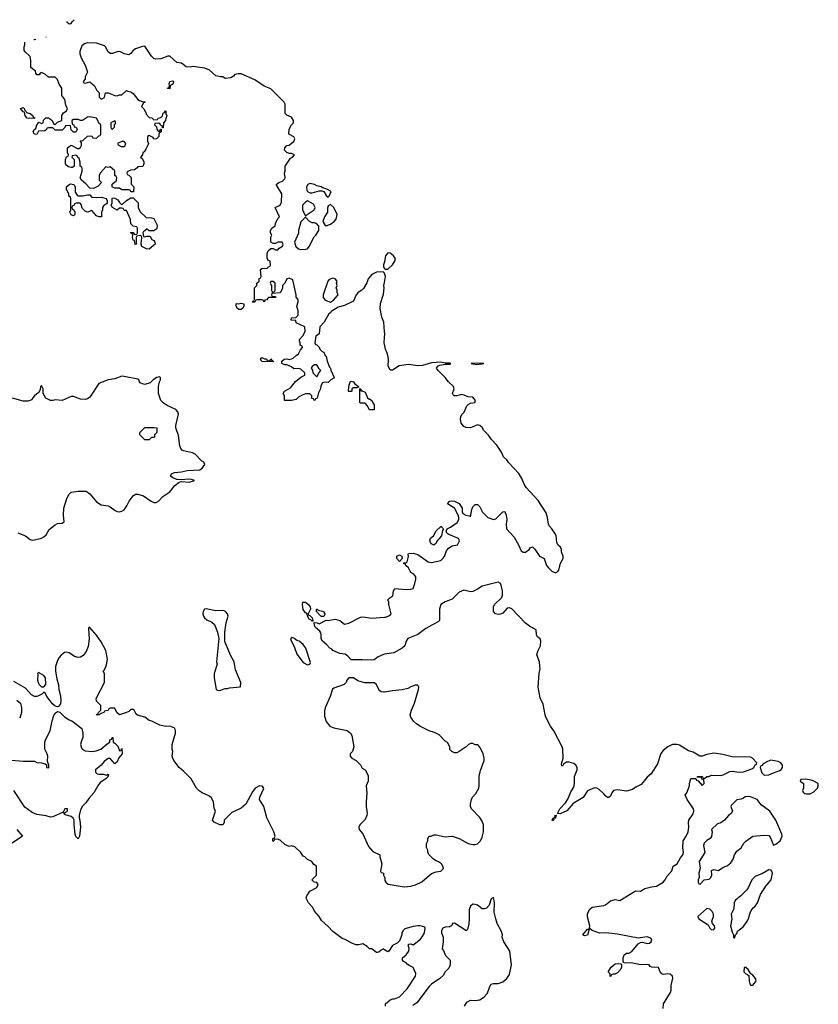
# Model space of a CAD drawing. Header units: inches. Extents: x 2396598 to 2566999, y 262085 to 451979.
# Tile 280 of 280: x 2516820 to 2523781, y 424326 to 432908. Entities that reach past the tile are written whole.
import ezdxf

# ---------------------------------------------------------------- set-up
doc = ezdxf.new("R2010")
doc.units = ezdxf.units.IN
doc.header["$MEASUREMENT"] = 0
for name, color, linetype in [('C5412', 7, 'Continuous'), ('C5413', 7, 'Continuous'), ('C5422', 7, 'Continuous'), ('C5423', 7, 'Continuous')]:
    doc.layers.add(name, color=color, linetype=linetype)

msp = doc.modelspace()

# ---------------------------------------------------------------- linework, layer by layer
at = {"layer": 'C5412', "color": 5}
for points, elevation in [([(2518990, 429934), (2519002, 429938), (2519010, 429952), (2519018, 429938), (2519032.7, 429932.7), (2519030, 429926), (2518930, 429928.7), (2518918, 429950), (2518930, 429962), (2518952.7, 429952.7), (2518970, 429952), (2518978, 429938)], 20), ([(2519410, 429898), (2519390, 429898), (2519370, 429886), (2519362, 429870), (2519371.6, 429851.6), (2519374, 429830), (2519410, 429794), (2519430, 429834), (2519446, 429850), (2519430, 429866)], 20), ([(2519690, 429666), (2519686, 429670), (2519688, 429710), (2519702, 429750), (2519710, 429756), (2519730.8, 429750), (2519738, 429738), (2519774, 429710), (2519774, 429706), (2519759.6, 429700.4), (2519730, 429698), (2519714, 429690), (2519714, 429670), (2519710, 429666)], 20), ([(2519794, 429674), (2519806, 429674), (2519830, 429662), (2519851.6, 429611.6), (2519862, 429602), (2519870, 429602), (2519890.7, 429590), (2519894.4, 429574.4), (2519910.8, 429550), (2519910, 429506), (2519870, 429506), (2519850, 429546), (2519830, 429566), (2519790, 429566), (2519786, 429570), (2519786, 429694), (2519794, 429686)], 20), ([(2517910, 429246), (2517866, 429290), (2517866, 429310), (2517910, 429354), (2517990, 429354), (2518014, 429350), (2518014, 429310), (2517994, 429290), (2517994, 429270), (2517990, 429266), (2517970, 429266), (2517950, 429246)], 40), ([(2519370, 427666), (2519358, 427678), (2519343.1, 427683.1), (2519328, 427710), (2519326, 427730), (2519310, 427738), (2519290, 427768), (2519284, 427810), (2519288.4, 427831.6), (2519310, 427830.8), (2519336, 427810), (2519351.3, 427790), (2519354, 427770), (2519334, 427730), (2519338, 427718), (2519350, 427714), (2519370, 427694), (2519374, 427670), (2519374, 427666)], 20), ([(2518446.1, 427773.9), (2518430, 427769.2), (2518419.3, 427750), (2518417.1, 427730), (2518421.6, 427710), (2518430, 427694.8), (2518450, 427677.3), (2518495.9, 427655.9), (2518516.8, 427636.8), (2518542.8, 427570), (2518555.3, 427515.3), (2518536, 427310), (2518541, 427290), (2518516, 427210), (2518516, 427170), (2518534, 427070), (2518550, 427062), (2518570, 427064.7), (2518610, 427078), (2518630, 427078), (2518650, 427084.7), (2518746, 427094), (2518749, 427130), (2518700.1, 427240.1), (2518689.6, 427310), (2518658, 427370), (2518608.9, 427488.9), (2518608.7, 427570), (2518621.2, 427650), (2518637.2, 427710), (2518630, 427728), (2518610, 427753.2), (2518590, 427759), (2518530, 427755.6)], 40), ([(2519450, 427706), (2519446, 427710), (2519406, 427750), (2519406, 427770), (2519414, 427770), (2519422, 427762), (2519470, 427750.7), (2519474.8, 427734.8), (2519482, 427730), (2519470, 427706)], 20), ([(2519190, 427524), (2519180.7, 427510), (2519182.5, 427502.5), (2519215.5, 427435.5), (2519236.8, 427376.8), (2519290, 427304.7), (2519330, 427284.7), (2519348.4, 427291.6), (2519354.6, 427305.4), (2519314, 427430), (2519290, 427462), (2519255.1, 427490), (2519236.6, 427496.6), (2519210, 427517)], 40), ([(2516983.6, 427216.4), (2516974, 427210), (2516978, 427198), (2516976, 427150), (2516981, 427130), (2516990, 427112), (2517010, 427094), (2517030, 427094), (2517048, 427112), (2517045.2, 427170), (2517030, 427192.7)], 40)]:
    msp.add_lwpolyline(points, close=True, dxfattribs=dict(at, elevation=elevation))
for points, elevation in [([(2519474.3, 430000), (2519481.6, 429981.6), (2519490, 429974.8), (2519498.8, 429930), (2519520.5, 429880.5), (2519530, 429871), (2519532.8, 429852.8), (2519562, 429790), (2519556.9, 429783.1), (2519531.6, 429768.4), (2519510, 429746), (2519472.7, 429747.3), (2519458, 429742), (2519443.6, 429716.4), (2519442, 429690), (2519423.6, 429656.4), (2519411.6, 429608.4), (2519398, 429602), (2519390, 429586), (2519382, 429602), (2519366, 429606), (2519366, 429630), (2519350, 429646), (2519310, 429646), (2519283.6, 429636.4), (2519250, 429618), (2519230, 429598), (2519188.4, 429588.4), (2519128.9, 429588.9), (2519128, 429630), (2519118, 429650), (2519128.9, 429671.1), (2519180.4, 429699.6), (2519225.2, 429754.8), (2519270, 429792), (2519306, 429810), (2519306, 429830), (2519270, 429862), (2519250, 429868), (2519210, 429866), (2519190, 429882), (2519150, 429898), (2519130, 429898), (2519106, 429910), (2519106, 429930), (2519126, 429950), (2519150, 429951.3), (2519170, 429944.7), (2519190, 429951.3), (2519203.1, 429956.9), (2519230, 429982), (2519250, 429994), (2519252.9, 430000)], 20), ([(2516805.2, 428434.8), (2516870, 428408), (2516910, 428376.4), (2516930, 428372), (2516950, 428374), (2517010, 428388), (2517030, 428400.7), (2517050, 428418.8), (2517076.6, 428463.4), (2517130, 428506), (2517150, 428516), (2517190, 428518), (2517208, 428530), (2517202.7, 428590), (2517204, 428650), (2517230, 428734), (2517250, 428772), (2517269.4, 428790.6), (2517330, 428799.1), (2517398, 428798), (2517430, 428776), (2517490, 428706), (2517530, 428678), (2517590, 428671), (2517610, 428662.8), (2517651, 428630), (2517670, 428620.5), (2517690, 428617.6), (2517710, 428623.7), (2517730, 428636.4), (2517755.1, 428670), (2517773.6, 428710), (2517810, 428758), (2517830, 428771.3), (2517850, 428772), (2517898, 428758), (2517966, 428710), (2517990, 428700.5), (2518010, 428699.1), (2518030, 428710.8), (2518068.4, 428751.5), (2518130, 428793), (2518173.4, 428846.6), (2518210, 428878), (2518230, 428882.8), (2518296.8, 428876.8), (2518344, 428890), (2518318.7, 428898.7), (2518290, 428902), (2518230, 428897.2), (2518190, 428899.3), (2518154, 428914), (2518134, 428930), (2518142, 428950), (2518170, 428960.5), (2518230, 428967), (2518281.1, 428978.9), (2518390, 428985.2), (2518410, 428998.4), (2518432.6, 429030), (2518425.2, 429050), (2518403.3, 429063.3), (2518350, 429121.3), (2518326.4, 429133.6), (2518249.3, 429149.3), (2518236, 429156), (2518224, 429170), (2518214.8, 429194.8), (2518204.1, 429284.1), (2518182, 429350), (2518182, 429370), (2518203.7, 429470), (2518198, 429490), (2518182, 429510), (2518104.7, 429544.7), (2518070, 429568), (2518049, 429589), (2518028.7, 429650), (2518028.7, 429710), (2518038, 429750), (2518048, 429770), (2518046, 429790), (2518034.6, 429794.6), (2518014, 429790), (2517982, 429770), (2517956.3, 429743.7), (2517910, 429729.2), (2517890, 429733.2), (2517870, 429744), (2517864, 429750), (2517859, 429770), (2517850, 429774), (2517730, 429798.2), (2517710, 429800.3), (2517650, 429777.7), (2517590, 429769.6), (2517510, 429737), (2517430, 429619), (2517410, 429602), (2517390, 429597.2), (2517350, 429601.2), (2517290, 429622.7), (2517270, 429622.7), (2517190, 429588.7), (2517130, 429595.3), (2517110, 429588), (2517088.4, 429588.4), (2517048.4, 429608.4), (2517026, 429650), (2517026, 429690), (2517010, 429718), (2517002, 429710), (2516999.6, 429680.4), (2516984.7, 429655.3), (2516970, 429648), (2516950, 429628), (2516932, 429610), (2516924.7, 429595.3), (2516890, 429582), (2516850, 429584), (2516758, 429610)], 40), ([(2520000, 427377.5), (2519990, 427376), (2519944.9, 427355.1), (2519910, 427329.2), (2519890, 427325.2), (2519850, 427329.2), (2519830, 427325.2), (2519808.9, 427328.9), (2519710, 427328.7), (2519680.2, 427360.2), (2519656.5, 427376.5), (2519610, 427382), (2519550, 427409.4), (2519541.2, 427421.2), (2519524, 427430), (2519498.6, 427458.6), (2519458, 427490), (2519448.7, 427510), (2519449, 427550), (2519444.7, 427564.7), (2519437.2, 427577.2), (2519398, 427610), (2519388.4, 427628.4), (2519386, 427654), (2519411.6, 427651.6), (2519430, 427642), (2519490, 427674), (2519510, 427672), (2519570, 427682), (2519610, 427671), (2519650, 427638), (2519690, 427646.8), (2519790, 427698.8), (2519810, 427704), (2519890, 427690.5), (2520000, 427698.7)], 20), ([(2520000, 424802), (2519990, 424808), (2519970, 424799), (2519950, 424779), (2519938, 424778), (2519930, 424778), (2519890, 424808), (2519868.4, 424808.4), (2519848.4, 424828.4), (2519810, 424854), (2519775.3, 424844.7), (2519750, 424844), (2519710, 424861.2), (2519658, 424890), (2519630, 424899), (2519550, 424959), (2519510, 425004), (2519450, 425055.3), (2519429, 425090), (2519390, 425138), (2519375.3, 425170), (2519338, 425210), (2519318, 425250), (2519322, 425270), (2519350, 425311.3), (2519410, 425344.7), (2519422, 425370), (2519410, 425388), (2519386, 425390), (2519366, 425410), (2519406, 425450), (2519406, 425530), (2519383.1, 425543.1), (2519366, 425570), (2519328.4, 425588.4), (2519306, 425610), (2519290, 425618), (2519270, 425648), (2519218, 425698), (2519190, 425708), (2519170, 425702), (2519150, 425709), (2519130, 425719), (2519090, 425755.3), (2519078, 425758), (2519070, 425766), (2519038, 425762), (2519034, 425750), (2519030, 425746), (2519026, 425750), (2519026, 425770), (2519042, 425778), (2519046, 425790), (2519035.3, 425830), (2518975.1, 425950), (2518949.4, 426050), (2518909, 426110), (2518913.2, 426130), (2518947.3, 426207.3), (2518940.4, 426220.4), (2518930, 426228), (2518910, 426228.7), (2518872, 426210), (2518850, 426178), (2518791.3, 426070), (2518750, 426034), (2518670, 425997.2), (2518602, 425930), (2518602, 425910), (2518591.1, 425888.9), (2518566, 425890), (2518514.6, 425914.6), (2518502, 425930), (2518528, 426010), (2518516.4, 426036.4), (2518508.7, 426090), (2518490, 426128), (2518470, 426142), (2518410, 426168.7), (2518385.6, 426185.6), (2518362, 426210), (2518314, 426290), (2518250, 426355.3), (2518210, 426388.7), (2518164, 426450), (2518154, 426470), (2518149.2, 426490), (2518155.3, 426530), (2518149, 426550), (2518149, 426590), (2518177.2, 426690), (2518179, 426710), (2518172.3, 426732.3), (2518130, 426749), (2518090, 426746), (2518040.2, 426760.2), (2517972.9, 426792.9), (2517950, 426799), (2517910, 426829.4), (2517845.6, 426845.6), (2517834.6, 426854.6), (2517818, 426890), (2517810, 426895.3), (2517790, 426895.3), (2517770, 426878), (2517750, 426868), (2517690, 426848.7), (2517668, 426870), (2517650, 426906), (2517610, 426906), (2517598, 426902), (2517590, 426886), (2517558, 426882), (2517554, 426870), (2517522, 426858), (2517514, 426850), (2517486, 426850), (2517502, 426858), (2517506, 426870), (2517526, 426890), (2517526, 426930), (2517488.4, 426968.4), (2517488, 426990), (2517558, 427130), (2517558, 427210), (2517548.7, 427230), (2517559, 427241), (2517576, 427284), (2517586.6, 427333.4), (2517570, 427409), (2517530, 427483.7), (2517490, 427542.4), (2517427.9, 427612.1), (2517422, 427610), (2517419.6, 427600.4), (2517425, 427510), (2517416.7, 427443.3), (2517399.4, 427400.6), (2517374.4, 427365.6), (2517350, 427351.5), (2517330, 427347.6), (2517298.6, 427358.6), (2517250, 427389.4), (2517224.7, 427395.3), (2517210, 427392), (2517180.7, 427370), (2517163.8, 427350), (2517150, 427322), (2517132.7, 427270), (2517133, 427230), (2517143.4, 427163.4), (2517158.8, 427110), (2517161, 427070), (2517175.3, 427015.3), (2517178.8, 426970), (2517174.4, 426945.6), (2517157.3, 426922.7), (2517150, 426919), (2517130, 426924), (2517105.1, 426945.1), (2517058, 427010), (2517042, 427042), (2517030, 427046), (2517014, 427030), (2516985.4, 427014.6), (2516970, 427008.7), (2516950, 427008.7), (2516924.1, 427024.1), (2516870, 427082), (2516770, 427140.5)], 40), ([(2520000, 427047), (2519990, 427045.2), (2519970, 427049.2), (2519958.9, 427058.9), (2519949.6, 427069.6), (2519930, 427113.2), (2519910, 427127), (2519828.4, 427128.5), (2519766, 427146), (2519728.7, 427170), (2519689.1, 427170.9), (2519670.8, 427150), (2519664.7, 427130), (2519647.1, 427112.9), (2519558, 427082), (2519546.8, 427073.2), (2519527.7, 427010), (2519482, 426910), (2519476.8, 426883.2), (2519476.8, 426836.8), (2519490.8, 426790), (2519524.7, 426750), (2519556.8, 426736.8), (2519673.7, 426713.7), (2519704.7, 426690), (2519716, 426670), (2519732, 426570), (2519722, 426530), (2519702, 426510), (2519702, 426490), (2519714, 426470), (2519754, 426450), (2519790, 426414), (2519805.4, 426385.4), (2519832, 426370), (2519858.8, 426318.8), (2519858, 426270), (2519841, 426230), (2519847.1, 426167.1), (2519839.1, 426090), (2519839.1, 426050), (2519847.7, 425990), (2519844.9, 425970), (2519830, 425937.2), (2519784, 425890), (2519777.3, 425870), (2519778.8, 425850), (2519812.4, 425812.4), (2519860.2, 425700.2), (2519897.5, 425657.5), (2519958, 425630), (2519958, 425610), (2519976, 425550), (2519966, 425486), (2519970, 425474), (2519991.3, 425470), (2519992, 425450), (2520000, 425434)], 40), ([(2516795.5, 426975.5), (2516826, 426950), (2516836, 426910), (2516834.8, 426870), (2516819.8, 426820.2)], 40), ([(2516710, 426457.1), (2516853.6, 426446.4), (2516950, 426444.7), (2516970, 426434.8), (2517010.9, 426430.9), (2517042, 426422), (2517054, 426414), (2517054, 426390), (2517070, 426386), (2517074, 426390), (2517075.3, 426410), (2517062, 426442), (2517064, 426490), (2517059, 426510), (2517039, 426550), (2517039, 426610), (2517044, 426630), (2517086, 426710), (2517103.3, 426796.7), (2517117.5, 426842.5), (2517130, 426864.7), (2517150, 426878), (2517170, 426871.3), (2517210, 426831.3), (2517250, 426804.7), (2517275.3, 426795.3), (2517362, 426730), (2517371, 426690), (2517371, 426650), (2517358, 426622), (2517350.8, 426590), (2517354.8, 426570), (2517366, 426550), (2517390, 426534.8), (2517451.9, 426528.1), (2517486.3, 426533.7), (2517528, 426550), (2517583.1, 426596.9), (2517606, 426610), (2517606, 426630), (2517622, 426638), (2517627.3, 426652.7), (2517632.7, 426652.7), (2517634, 426610), (2517650, 426602), (2517675.3, 426575.3), (2517690, 426534), (2517702, 426538), (2517710, 426554), (2517712, 426510), (2517685.5, 426474.5), (2517670, 426439), (2517650, 426422), (2517610, 426469), (2517590, 426469.2), (2517556.7, 426443.3), (2517530, 426409.4), (2517482, 426370), (2517480.7, 426350), (2517495.5, 426335.5), (2517510, 426330.6), (2517550.6, 426330.6), (2517576.4, 426323.6), (2517591, 426331), (2517594, 426330), (2517592, 426312), (2517571.3, 426290), (2517522, 426258), (2517500.5, 426230), (2517467.7, 426170), (2517421.7, 426118.3), (2517397, 426083), (2517367.1, 426052.9), (2517350, 426021.2), (2517337.1, 425970), (2517338, 425950), (2517345.5, 425930), (2517350.3, 425869.7), (2517340.7, 425790), (2517330, 425768), (2517310, 425788.7), (2517303.7, 425810), (2517294, 425890), (2517295.1, 425930), (2517287.3, 425947.3), (2517270, 425962.7), (2517218, 425978), (2517202, 425998), (2517210, 425994), (2517238, 426010), (2517238, 426030), (2517214, 426030), (2517199.6, 426000.4), (2517110, 425959.3), (2517090, 425957.2), (2517049.5, 425969.5), (2516970, 425980.9), (2516930, 425998), (2516863.9, 426043.9), (2516770, 426189.2)], 40), ([(2516796, 425850), (2516844.7, 425790), (2516754.8, 425730)], 40)]:
    msp.add_lwpolyline(points, dxfattribs=dict(at, elevation=elevation))
at = {"layer": 'C5413', "color": 5, "elevation": 20}
for points in [[(2517231.4, 432891.6), (2517232, 432890), (2517250, 432872), (2517270, 432874), (2517278, 432890), (2517295.7, 432907.7)], [(2519252.9, 430000), (2519268.4, 430031.6), (2519286, 430050), (2519282, 430062), (2519266, 430070), (2519266, 430090), (2519258, 430110), (2519260.4, 430119.6), (2519290, 430154), (2519307.3, 430192.7), (2519306, 430230), (2519230, 430266), (2519226, 430286), (2519186, 430290), (2519188, 430310), (2519228, 430312), (2519248, 430332), (2519248.7, 430370), (2519235.3, 430410), (2519248, 430450), (2519248, 430470), (2519229.2, 430490), (2519229, 430510), (2519200.4, 430640.4), (2519170, 430655.3), (2519150, 430648), (2519131.3, 430610), (2519112, 430590), (2519110, 430566), (2519090, 430528), (2519018, 430522), (2519014, 430510), (2519018, 430498), (2519050, 430494), (2519054, 430490), (2519050, 430486), (2518990, 430486), (2518972.7, 430467.3), (2518958, 430462), (2518950, 430446), (2518942, 430462), (2518927.3, 430467.3), (2518892.7, 430467.3), (2518878, 430462), (2518870, 430446), (2518850, 430446), (2518846, 430450), (2518862, 430458), (2518866, 430470), (2518866, 430570), (2518886, 430590), (2518886, 430610), (2518906, 430630), (2518907.3, 430652.7), (2518922, 430658), (2518926, 430670), (2518918, 430730), (2518930, 430738), (2518978, 430742), (2518990, 430754), (2519002, 430758), (2519006, 430770), (2519002, 430802), (2518986, 430810), (2518978, 430830), (2518978, 430870), (2518987.3, 430892.7), (2519010, 430914), (2519030, 430914), (2519050, 430902), (2519070, 430902), (2519083.1, 430916.9), (2519110, 430934), (2519118, 430950), (2519107.3, 430967.3), (2519070, 430968), (2519050, 430958), (2519030, 430958), (2519008, 430968), (2519008, 431012), (2519018, 431030), (2519006, 431050), (2519006, 431070), (2519018, 431090), (2519046, 431110), (2519048.7, 431131.3), (2519070, 431174), (2519086, 431190), (2519048, 431270), (2519090, 431292), (2519103.1, 431316.9), (2519104, 431390), (2519055.3, 431470), (2519078, 431490), (2519110, 431501), (2519130, 431522), (2519133.6, 431533.6), (2519129, 431570), (2519134, 431590), (2519134, 431630), (2519180.2, 431699.8), (2519198, 431710), (2519214, 431730), (2519190, 431742), (2519170, 431742), (2519150, 431748.7), (2519128, 431770), (2519130, 431792), (2519150, 431812), (2519170, 431814), (2519188, 431832), (2519210, 431844.7), (2519219, 431870), (2519210, 431888), (2519166, 431910), (2519170, 431954), (2519188.4, 431991.6), (2519206, 432010), (2519206, 432030), (2519190, 432058), (2519150, 432075.3), (2519135.3, 432090), (2519133.2, 432170), (2519125.2, 432190), (2519010, 432305.2), (2518950, 432329), (2518870, 432383.7), (2518750, 432436), (2518723.5, 432436.5), (2518694, 432430), (2518683.6, 432416.4), (2518659.6, 432400.4), (2518610, 432395.3), (2518590, 432408.7), (2518569.1, 432409.1), (2518530, 432419), (2518471.8, 432471.8), (2518430, 432486), (2518330, 432499.3), (2518307.1, 432492.9), (2518270, 432497.2), (2518230, 432529), (2518190, 432533.2), (2518130, 432589.2), (2518110, 432589.3), (2518050, 432566.3), (2518003.6, 432563.6), (2517989.6, 432569.6), (2517969.5, 432589.5), (2517910, 432678), (2517890, 432675.3), (2517830, 432652.3), (2517805.1, 432634.9), (2517790, 432614), (2517770, 432601.2), (2517730, 432609.2), (2517705.6, 432625.6), (2517690, 432629.3), (2517670, 432627), (2517630, 432612.3), (2517610, 432612.7), (2517589.6, 432630), (2517569.6, 432669.6), (2517559.1, 432679.1), (2517490, 432703.7), (2517410, 432705.2), (2517383.5, 432696.5), (2517360.7, 432679.3), (2517344.7, 432630), (2517344.7, 432610), (2517355.3, 432575.3), (2517391, 432510), (2517411, 432450), (2517392, 432410), (2517392, 432388), (2517374, 432370), (2517378, 432358), (2517390, 432354), (2517430, 432364.7), (2517471.3, 432330), (2517492, 432290), (2517514, 432270), (2517512.7, 432232.7), (2517530, 432214), (2517558, 432230), (2517568.4, 432271.6), (2517590, 432271.3), (2517650, 432246), (2517670, 432244.7), (2517690, 432252), (2517710, 432252), (2517750, 432291.3), (2517763.6, 432283.6), (2517790, 432278), (2517810, 432264.7), (2517850, 432212), (2517863.6, 432203.6), (2517890, 432194), (2517912.7, 432192.7), (2517910, 432186), (2517898, 432182), (2517882, 432150), (2517902, 432130), (2517919.6, 432099.6), (2517923.6, 432083.6), (2517950, 432054), (2517971.6, 432051.6), (2517990, 432034), (2518022, 432038), (2518026, 432050), (2518050, 432054), (2518066, 432070), (2518070, 432094), (2518082, 432098), (2518090, 432112), (2518094, 432110), (2518094, 432090), (2518102, 432070), (2518092.7, 432047.3), (2518092, 432030), (2518072.7, 432007.3), (2518070, 431966), (2518066, 431966), (2518062, 431982), (2518047.3, 431987.3), (2518042, 432002), (2518030, 432006), (2517998, 432002), (2517994, 431990), (2518012.7, 431972.7), (2518014, 431950), (2518030, 431934), (2518042, 431938), (2518047.3, 431952.7), (2518054, 431954), (2518052, 431930), (2518038, 431922), (2518034, 431910), (2518034, 431890), (2518011.6, 431868.4), (2517990, 431866), (2517982, 431882), (2517950, 431898), (2517934, 431890), (2517934, 431850), (2517942, 431830), (2517939.6, 431820.4), (2517919.8, 431780.2), (2517903.6, 431756.4), (2517894, 431750), (2517891.6, 431728.4), (2517874, 431710), (2517890, 431694), (2517902, 431670), (2517902, 431650), (2517892.7, 431627.3), (2517850, 431626), (2517843.6, 431616.4), (2517819.6, 431600.4), (2517784.7, 431595.3), (2517758, 431582), (2517754, 431570), (2517758, 431558), (2517772.7, 431552.7), (2517791.6, 431531.6), (2517792.7, 431472.7), (2517814, 431450), (2517812.7, 431407.3), (2517790, 431406), (2517782, 431422), (2517770, 431426), (2517710, 431426), (2517690, 431438), (2517650, 431438), (2517626, 431450), (2517627.3, 431472.7), (2517650, 431494), (2517662, 431498), (2517666, 431530), (2517662, 431542), (2517648.4, 431548.4), (2517648, 431590), (2517610, 431626), (2517590, 431618), (2517570, 431626), (2517522, 431570), (2517512, 431550), (2517514, 431510), (2517532, 431490), (2517503.6, 431456.4), (2517463.6, 431436.4), (2517430, 431438), (2517396.5, 431476.5), (2517358, 431510), (2517348, 431530), (2517366, 431586), (2517366, 431610), (2517362, 431622), (2517346, 431630), (2517347.3, 431667.3), (2517338, 431698), (2517327.3, 431707.3), (2517322, 431722), (2517310, 431726), (2517278, 431722), (2517274, 431710), (2517294, 431690), (2517294, 431630), (2517279.6, 431620.4), (2517270, 431618), (2517245.6, 431625.6), (2517223.1, 431643.1), (2517218, 431650), (2517218, 431690), (2517227.3, 431712.7), (2517242, 431718), (2517246, 431730), (2517238, 431750), (2517238, 431790), (2517250, 431802), (2517270, 431814), (2517323.6, 431783.6), (2517336.4, 431783.6), (2517350, 431794), (2517358, 431810), (2517358, 431838), (2517347.3, 431852.7), (2517370, 431854), (2517410, 431892), (2517450, 431894), (2517458, 431878), (2517490, 431874), (2517510, 431894), (2517522, 431898), (2517526, 431910), (2517526, 431990), (2517510, 432006), (2517502, 432030), (2517490, 432048), (2517430, 432062), (2517410, 432058), (2517368.7, 432028.7), (2517350, 432028), (2517330, 432038), (2517290, 432038), (2517274, 432030), (2517278, 431998), (2517291.6, 431991.6), (2517294, 431974), (2517311.3, 431971.3), (2517322, 431950), (2517310, 431926), (2517290, 431926), (2517286, 431930), (2517268.4, 431948.4), (2517262, 431982), (2517250, 431986), (2517218, 431982), (2517212.7, 431967.3), (2517190, 431946), (2517130, 431946), (2517110, 431966), (2517070, 431966), (2517058, 431962), (2517054, 431950), (2517039.6, 431940.4), (2516983.6, 431936.4), (2516970, 431908), (2516950, 431909), (2516938, 431930), (2516946, 431950), (2516962, 431958), (2516968, 431992), (2516990, 432014), (2517010, 432002), (2517026, 432010), (2517027.3, 432032.7), (2517048.7, 432051.3), (2517070, 432051.3), (2517090, 432042), (2517102, 432030), (2517118, 431998), (2517130, 431994), (2517150, 432014), (2517186, 432030), (2517188.4, 432071.6), (2517203.1, 432096.9), (2517226, 432110), (2517238, 432130), (2517222.7, 432162.7), (2517212.9, 432212.9), (2517188.4, 432248.4), (2517188, 432310), (2517164.7, 432344.7), (2517150, 432386), (2517130, 432406), (2517070, 432406), (2517046, 432430), (2517010, 432446), (2516998, 432442), (2516990, 432426), (2516970, 432426), (2516960.4, 432440.4), (2516958, 432458), (2516918, 432490), (2516918, 432550), (2516910, 432586), (2516867.3, 432627.3), (2516860.4, 432640.4), (2516858, 432670), (2516866, 432690), (2516863.4, 432710.5)], [(2516943.7, 432734), (2516950, 432734), (2516962, 432738), (2516962.1, 432738.5)], [(2517046.6, 432754), (2517050, 432754), (2517050.8, 432754.9)], [(2520000, 430795.8), (2519992, 430770), (2519992, 430750), (2519999.6, 430739.6), (2520000, 430739.3)], [(2520000, 430696.1), (2519999, 430699), (2519988.7, 430708.7), (2519930, 430706.6), (2519890, 430687), (2519856.3, 430650), (2519846, 430614), (2519816.1, 430563.9), (2519802.8, 430550), (2519770, 430529.5), (2519752.7, 430510), (2519730, 430455.3), (2519650, 430416), (2519597.3, 430402.7), (2519536.2, 430363.8), (2519530, 430353.2), (2519515.5, 430344.5), (2519472.7, 430270), (2519435.5, 430230), (2519430.3, 430169.7), (2519402, 430150), (2519394, 430090), (2519398, 430078), (2519410, 430074), (2519430, 430052), (2519436.3, 430036.3), (2519456.7, 430016.7), (2519470.4, 430010), (2519474.3, 430000)], [(2520000, 430189.8), (2519993.5, 430270), (2519975.8, 430315.8), (2519961.7, 430390), (2519965.8, 430434.2), (2519990, 430514), (2519997, 430570), (2519995.1, 430590), (2520000, 430617.4)], [(2520000, 430079.4), (2519997.6, 430090), (2520000, 430138)]]:
    msp.add_lwpolyline(points, dxfattribs=at)
for points in [[(2518130, 432306), (2518108, 432308), (2518110, 432314), (2518122, 432318), (2518126, 432330), (2518122, 432350), (2518128.4, 432368.4), (2518154.8, 432374.8), (2518162, 432370), (2518158, 432350), (2518132, 432330)], [(2516950, 432046), (2516886, 432050), (2516868.4, 432068.4), (2516862, 432102), (2516850, 432106), (2516826, 432134), (2516850, 432142), (2516862, 432130), (2516862, 432122), (2516874, 432110), (2516878, 432098), (2516911, 432091), (2516934, 432070), (2516938, 432058), (2516952.7, 432052.7)], [(2517650, 432026), (2517614, 432010), (2517614, 431970), (2517618, 431958), (2517630, 431954), (2517646, 431970), (2517646, 431990), (2517656.4, 432003.6), (2517656.4, 432016.4)], [(2517730, 431846), (2517710, 431846), (2517674, 431830), (2517678, 431818), (2517703.6, 431803.6), (2517730, 431802), (2517735.3, 431804.7), (2517746, 431830)], [(2517370, 431371.3), (2517410, 431382), (2517430, 431382), (2517450, 431362), (2517490, 431358), (2517530, 431361), (2517574, 431350), (2517582, 431330), (2517582, 431310), (2517578, 431302), (2517550, 431286), (2517542, 431270), (2517542, 431250), (2517532, 431230), (2517534, 431190), (2517530, 431188), (2517510, 431188.7), (2517490, 431198), (2517450, 431246), (2517410, 431228.7), (2517390, 431238), (2517364.7, 431264.7), (2517356.4, 431296.4), (2517347.3, 431307.3), (2517312.7, 431307.3), (2517298, 431302), (2517294, 431290), (2517278, 431282), (2517274, 431270), (2517278, 431258), (2517291.6, 431251.6), (2517302, 431230), (2517302, 431210), (2517290, 431198), (2517267.3, 431207.3), (2517258, 431230), (2517266, 431250), (2517266, 431350), (2517262, 431362), (2517248.4, 431368.4), (2517247.3, 431387.3), (2517228, 431430), (2517228, 431450), (2517250, 431472), (2517263.1, 431476.9), (2517290.9, 431470.9), (2517304.7, 431450), (2517303.6, 431403.6), (2517319.6, 431379.6), (2517330, 431372)], [(2519350, 431478.7), (2519330.8, 431470), (2519319.1, 431450), (2519322.4, 431422.4), (2519330, 431411), (2519350, 431398), (2519370, 431398), (2519430, 431416), (2519456.9, 431416.9), (2519471.6, 431411.6), (2519490, 431374), (2519510, 431362), (2519518, 431370), (2519535.3, 431410), (2519498, 431430), (2519461.2, 431441.2), (2519448, 431450), (2519410, 431458.7), (2519389, 431470)], [(2517950, 431066), (2517930, 431086), (2517910, 431066), (2517898, 431062), (2517894, 431050), (2517898, 431018), (2517910, 431014), (2517930, 431022), (2517950, 431022), (2517958, 431018), (2517971.6, 430991.6), (2517990, 430982), (2517998, 430970), (2518002, 430950), (2517982, 430938), (2517950, 430908.7), (2517926, 430910), (2517886, 430930), (2517878, 430950), (2517886, 431010), (2517882, 431022), (2517870, 431026), (2517838, 431022), (2517834, 431010), (2517834, 430950), (2517827.3, 430947.3), (2517822, 430982), (2517810, 430986), (2517802, 431010), (2517806, 431026), (2517802, 431042), (2517786, 431050), (2517790, 431054), (2517810, 431054), (2517818, 431038), (2517830, 431034), (2517842, 431038), (2517846, 431050), (2517846, 431090), (2517842, 431102), (2517808, 431108), (2517788.4, 431128.4), (2517787.3, 431167.3), (2517750, 431246), (2517730, 431246), (2517722, 431262), (2517710, 431266), (2517690, 431266), (2517670, 431248), (2517628, 431270), (2517618, 431290), (2517626, 431310), (2517626, 431350), (2517630, 431354), (2517650, 431352), (2517676.9, 431336.9), (2517690, 431314), (2517710, 431294), (2517750, 431332), (2517790, 431354), (2517810, 431354), (2517851.6, 431311.6), (2517854, 431270), (2517870, 431234), (2517923.6, 431183.6), (2517970, 431182), (2517990, 431174), (2518016.9, 431116.9), (2518016, 431084), (2517990, 431066)], [(2519330, 431328), (2519310, 431318), (2519286, 431290), (2519286, 431250), (2519310, 431194), (2519326, 431210), (2519388, 431250), (2519395.3, 431270), (2519380.4, 431300.4)], [(2519530, 431298), (2519510, 431286), (2519503.6, 431263.6), (2519502, 431230), (2519476, 431190), (2519462, 431150), (2519479.6, 431119.6), (2519490, 431112), (2519530, 431126.8), (2519562, 431150), (2519579, 431170), (2519588, 431210), (2519558, 431270)], [(2519310, 431186), (2519270, 431146), (2519251, 431070), (2519250, 431046), (2519216, 430970), (2519226, 430930), (2519250, 430910.8), (2519270, 430904), (2519310, 430906.8), (2519330, 430911.3), (2519344, 430930), (2519386, 431014), (2519402, 431030), (2519428, 431070), (2519427.3, 431107.3), (2519406, 431130), (2519390, 431138), (2519370, 431138), (2519346, 431150)], [(2519550, 430655.3), (2519516.9, 430643.1), (2519504.7, 430630), (2519464.7, 430510), (2519466, 430486), (2519482.8, 430462.8), (2519530, 430444.7), (2519556.5, 430463.5), (2519595.3, 430510), (2519588, 430530), (2519588, 430550), (2519578, 430570), (2519588, 430590), (2519582, 430610), (2519588, 430630), (2519568.9, 430648.9)], [(2519030, 430626), (2519010, 430626), (2519002, 430610), (2519014, 430590), (2519014, 430550), (2519018, 430538), (2519030, 430534), (2519042, 430538), (2519046, 430550), (2519046, 430610)], [(2518730, 430382), (2518718, 430390), (2518706, 430410), (2518706, 430430), (2518710, 430434), (2518730, 430432), (2518750, 430438), (2518774, 430430), (2518774, 430410), (2518762, 430390), (2518750, 430382)]]:
    msp.add_lwpolyline(points, close=True, dxfattribs=at)
at = {"layer": 'C5422', "color": 5}
for points, elevation in [([(2520000, 427698.7), (2520010, 427699.5), (2520045.8, 427714.2), (2520058, 427730), (2520038, 427810), (2520038, 427830), (2520028.7, 427851.3), (2520046, 427870), (2520073.6, 427886.4), (2520079, 427930), (2520088.7, 427950), (2520190, 427940.7), (2520230, 427942.8), (2520249, 427951), (2520265.6, 427994.4), (2520272.7, 428030), (2520272, 428052), (2520255.1, 428075.1), (2520229.2, 428089.2), (2520208.7, 428128.7), (2520186, 428150), (2520182, 428162), (2520166, 428170), (2520170, 428174), (2520190, 428174), (2520196.4, 428183.6), (2520208, 428230), (2520206, 428250), (2520210, 428254), (2520250, 428258), (2520290, 428246), (2520381.1, 428181.1), (2520410, 428175.5), (2520490, 428194.4), (2520509.5, 428210), (2520522.9, 428230), (2520540.8, 428279.2), (2520557.6, 428302.4), (2520590, 428320.5), (2520635.3, 428330), (2520654.6, 428365.4), (2520644.7, 428384.7), (2520560.9, 428420.9), (2520546, 428430), (2520538, 428450), (2520546, 428470), (2520575.5, 428484.5), (2520633.6, 428526.4), (2520648.7, 428550), (2520648.7, 428570), (2520642, 428590), (2520610, 428648.7), (2520549.1, 428689.1), (2520566, 428710), (2520585.2, 428714.8), (2520610, 428710.8), (2520650, 428691.3), (2520677.3, 428650), (2520676.9, 428616.9), (2520682.8, 428602.8), (2520707.9, 428587.9), (2520742, 428582), (2520750, 428574), (2520760.2, 428639.8), (2520770, 428662), (2520790, 428682), (2520810, 428682), (2520816.9, 428676.9), (2520830, 428662), (2520854.4, 428614.4), (2520902, 428570), (2520950, 428551.3), (2520970, 428558), (2521030, 428618), (2521050, 428622), (2521061, 428590), (2521066, 428550), (2521061, 428510), (2521064.7, 428470), (2521130, 428397.3), (2521168.4, 428330), (2521190, 428278.8), (2521210, 428266), (2521230, 428266.4), (2521261.2, 428290), (2521270, 428304.7), (2521290, 428312), (2521310, 428292), (2521350, 428231.3), (2521391.3, 428210), (2521413.4, 428150), (2521428.7, 428128.7), (2521459.9, 428099.9), (2521490, 428086.8), (2521510, 428097.3), (2521519.5, 428110), (2521535.1, 428170), (2521557.4, 428210), (2521558, 428230), (2521542.9, 428270), (2521542, 428290), (2521534.5, 428310), (2521511.8, 428331.8), (2521502.7, 428350), (2521496.2, 428410), (2521490, 428424), (2521459.3, 428470), (2521435.3, 428495.3), (2521429.6, 428509.6), (2521421.6, 428570), (2521408.2, 428610), (2521338.2, 428718.2), (2521234.5, 428830), (2521218, 428858), (2521196.9, 428910), (2521171.7, 428951.7), (2521083.9, 429043.9), (2521067.3, 429070), (2521037.8, 429097.8), (2521018.6, 429138.6), (2520980.2, 429200.2), (2520933.5, 429250), (2520907.8, 429287.8), (2520866, 429326), (2520850, 429354.5), (2520830, 429371.6), (2520810, 429375.6), (2520750.5, 429349.5), (2520712.5, 429352.5), (2520690, 429362), (2520668.7, 429390), (2520662.7, 429422.7), (2520666, 429450), (2520677.2, 429470), (2520693.6, 429486.4), (2520717.2, 429542.8), (2520730, 429554.8), (2520750, 429564), (2520786, 429570), (2520792.7, 429590), (2520770, 429618), (2520730, 429621.2), (2520695.6, 429635.6), (2520670, 429639.5), (2520630, 429629.5), (2520608, 429630), (2520599, 429639), (2520594, 429650), (2520606, 429690), (2520601.2, 429710), (2520558, 429750), (2520529.7, 429789.7), (2520468.7, 429850), (2520454, 429870), (2520468, 429890), (2520482.7, 429897.3), (2520530, 429904.7), (2520570, 429904.7), (2520578, 429910), (2520565.4, 429914.6), (2520530, 429914), (2520490, 429924), (2520410, 429916.9), (2520330, 429893), (2520290, 429891.8), (2520210, 429901.3), (2520128.2, 429891.8), (2520070, 429852.7), (2520050, 429854), (2520043.3, 429863.3), (2520032.3, 429890), (2520035.8, 429944.2), (2520033, 429970), (2520022.4, 430000)], 20), ([(2522429.6, 424290), (2522432, 424330), (2522493.6, 424430), (2522498.7, 424450), (2522498.7, 424490), (2522513.9, 424553.9), (2522509.4, 424570), (2522490, 424589.4), (2522470, 424592.7), (2522430, 424585.2), (2522418, 424590), (2522402, 424610), (2522388, 424648), (2522330, 424648.7), (2522316.4, 424656.4), (2522306, 424670), (2522292.9, 424672.9), (2522230.5, 424669.5), (2522150, 424686), (2522105.2, 424685.2), (2522088.4, 424688.4), (2522080.2, 424700.2), (2522079.3, 424730), (2522090, 424758), (2522109.3, 424770.7), (2522130, 424771), (2522155.1, 424784.9), (2522210, 424852), (2522230, 424864.7), (2522250, 424866), (2522290, 424856), (2522310, 424858.8), (2522324, 424870), (2522328.7, 424890), (2522322, 424902), (2522290, 424913.2), (2522210, 424902), (2522030, 424936.2), (2521930, 424949.3), (2521873.2, 424946.8), (2521808.7, 424968.7), (2521790, 424986), (2521782, 424982), (2521788, 424992), (2521788.7, 425010), (2521769.3, 425089.3), (2521769.5, 425110), (2521776, 425130), (2521790, 425154.8), (2521810, 425173.4), (2521912.3, 425187.7), (2521927.2, 425192.8), (2521970, 425227.7), (2521990, 425234.9), (2522010, 425238), (2522050, 425231), (2522178, 425310), (2522190, 425314), (2522230, 425311.3), (2522270, 425334.8), (2522326, 425350), (2522370, 425356), (2522429, 425390), (2522445.2, 425410), (2522460.2, 425439.8), (2522504, 425490), (2522515.3, 425530), (2522550, 425551.3), (2522578.6, 425601.4), (2522601.3, 425630), (2522606.3, 425650), (2522600.5, 425690), (2522604, 425750), (2522630, 425791.3), (2522646, 425830), (2522653.2, 425870), (2522649, 425910), (2522654, 425930), (2522690, 425984.7), (2522697.2, 426010), (2522693.2, 426030), (2522639, 426110), (2522622, 426150), (2522635.3, 426170), (2522658, 426230), (2522658, 426250), (2522670, 426294), (2522714, 426294), (2522718, 426278), (2522732.7, 426272.7), (2522770, 426234), (2522786, 426250), (2522782, 426282), (2522767.3, 426287.3), (2522762, 426302), (2522726, 426306), (2522727.3, 426312.7), (2522770, 426314), (2522778, 426298), (2522790, 426294), (2522808.4, 426311.6), (2522827.3, 426312.7), (2522850, 426322), (2522930, 426321), (2522952.9, 426327.1), (2523010, 426354.8), (2523030, 426357.3), (2523090, 426347.7), (2523130, 426350.7), (2523203.1, 426376.9), (2523218, 426390), (2523230, 426414), (2523242, 426418), (2523246, 426430), (2523208, 426470), (2523190, 426479), (2523030, 426482.7), (2522950, 426504.5), (2522870, 426514), (2522810, 426504), (2522770, 426488.7), (2522748.9, 426488.9), (2522690, 426522), (2522650, 426535.3), (2522570, 426584), (2522549.1, 426589.1), (2522510, 426589.2), (2522471, 426570), (2522430, 426537.6), (2522410, 426511.6), (2522379, 426421), (2522325.4, 426334.6), (2522290, 426304.4), (2522237.9, 426242.1), (2522190, 426218.4), (2522162.9, 426197.1), (2522110, 426183.1), (2522030, 426194.2), (2521997.3, 426190), (2521981.3, 426170), (2521970, 426141.2), (2521950, 426125.2), (2521930, 426139), (2521910, 426163.7), (2521870, 426197), (2521850, 426209.3), (2521830, 426213.2), (2521770, 426187), (2521730.3, 426129.7), (2521645.1, 426074.9), (2521590, 426012.8), (2521530, 425987.3), (2521508.4, 425988.4), (2521529.5, 426030), (2521577.5, 426082.5), (2521601.2, 426118.8), (2521623.7, 426176.3), (2521650, 426219.1), (2521656.1, 426250), (2521656.4, 426310), (2521679.2, 426370), (2521678.7, 426390), (2521667.8, 426410), (2521650, 426424), (2521610, 426436.3), (2521584.9, 426435.1), (2521561.4, 426418.6), (2521550, 426402), (2521544.7, 426404.7), (2521543.2, 426423.2), (2521555.8, 426470), (2521553.6, 426550), (2521549.2, 426570), (2521477.1, 426710), (2521445.7, 426750), (2521407.3, 426827.3), (2521399.3, 426850), (2521382.6, 426942.6), (2521356.9, 426996.9), (2521339.6, 427090), (2521348, 427210), (2521355.4, 427250), (2521354.3, 427274.3), (2521349.8, 427310), (2521328.1, 427371.9), (2521335.4, 427404.6), (2521359.3, 427450), (2521363.1, 427490), (2521355.8, 427510), (2521332.7, 427530), (2521325.4, 427545.4), (2521320.9, 427590), (2521263, 427623), (2521229.2, 427649.2), (2521110, 427774), (2521090, 427782.9), (2521070, 427777.2), (2521030, 427734), (2521010, 427725.2), (2520990, 427724), (2520968, 427730), (2520949.1, 427749.1), (2520949.2, 427789.2), (2520958, 427810), (2521020.9, 427870), (2521029.4, 427890), (2521027.6, 427930), (2521018, 427978), (2521010, 427994), (2520990, 428004.2), (2520850, 427969.6), (2520810, 427942.9), (2520770, 427924.5), (2520750, 427919.5), (2520690, 427934), (2520650, 427916.9), (2520590, 427856.2), (2520527.7, 427832.3), (2520490.6, 427810), (2520480.4, 427770), (2520478, 427670), (2520470, 427662), (2520359.9, 427600.1), (2520290, 427549.7), (2520204.4, 427515.6), (2520188.2, 427491.8), (2520178, 427450), (2520153.4, 427430), (2520081, 427390), (2520000, 427377.5)], 20), ([(2520000, 425434), (2520002, 425430), (2520003.6, 425403.6), (2520011.6, 425391.6), (2520032, 425372), (2520170, 425351), (2520230, 425356), (2520270, 425366.8), (2520325.6, 425394.4), (2520410, 425464.7), (2520450, 425481), (2520490, 425486.8), (2520513.2, 425510), (2520509, 425530), (2520495.3, 425550), (2520470, 425568.7), (2520450, 425575.3), (2520428, 425590), (2520388, 425630), (2520378, 425650), (2520378, 425670), (2520367.3, 425692.7), (2520367.3, 425727.3), (2520378, 425750), (2520378, 425770), (2520390, 425792), (2520407.3, 425792.7), (2520430, 425802), (2520450, 425802), (2520530, 425786), (2520590.9, 425790.9), (2520650, 425771), (2520730, 425727.3), (2520770, 425717.3), (2520790, 425717.3), (2520810, 425724), (2520836, 425750), (2520850, 425782), (2520862, 425830), (2520862.7, 425890), (2520850, 425922), (2520830, 425954), (2520758, 426030), (2520748.7, 426050), (2520748.7, 426070), (2520758, 426110), (2520768, 426130), (2520795.5, 426164.5), (2520821.2, 426210), (2520825.2, 426230), (2520825.6, 426314.4), (2520836.5, 426363.5), (2520869, 426450), (2520869, 426470), (2520859, 426510), (2520838, 426558), (2520820.4, 426580.4), (2520810, 426588), (2520790, 426588), (2520770, 426598), (2520750, 426598), (2520730, 426588), (2520711.1, 426568.9), (2520651.3, 426528.7), (2520630, 426518), (2520610, 426518), (2520586, 426530), (2520570, 426546), (2520568, 426570), (2520548.4, 426608.4), (2520530, 426618), (2520475.5, 426675.5), (2520435.5, 426695.5), (2520388, 426710), (2520308, 426750), (2520278, 426770), (2520253.6, 426793.6), (2520229.3, 426829.3), (2520224, 426850), (2520234, 426890), (2520261.2, 426950), (2520295.3, 427070), (2520298, 427090), (2520290, 427106), (2520267.3, 427107.3), (2520230, 427094), (2520202.8, 427077.2), (2520154.4, 427065.6), (2520070, 427059.3), (2520000, 427047)], 40), ([(2520698, 424310), (2520716.4, 424343.6), (2520750, 424362), (2520790, 424358), (2520830, 424366), (2520870, 424390.8), (2520897.2, 424422.8), (2520918.4, 424481.6), (2520930, 424501), (2520950, 424507.7), (2520990, 424508.2), (2521030, 424522.4), (2521067, 424550), (2521090, 424586.8), (2521106.6, 424670), (2521093.6, 424790), (2521039.6, 424870), (2521025.1, 424910), (2521027, 424930), (2521019.1, 424959.1), (2520982.7, 425030), (2520969.5, 425069.5), (2520956.2, 425130), (2520959.3, 425210), (2520950, 425258), (2520930, 425246), (2520911.3, 425190), (2520890, 425164), (2520870, 425157.2), (2520850, 425159), (2520809.4, 425189.4), (2520790, 425196), (2520770, 425197.2), (2520750, 425182), (2520737.3, 425150), (2520739.1, 425070), (2520734, 425026), (2520722, 424978), (2520714, 424970), (2520710, 424968.7), (2520610, 425033.2), (2520594, 425030), (2520586, 425014), (2520570, 425002), (2520530, 424999.3), (2520508.2, 424990), (2520495.5, 424970), (2520496.3, 424950), (2520510.7, 424910), (2520510.6, 424869.4), (2520502, 424810), (2520515.3, 424795.3), (2520532, 424750), (2520571.3, 424711.3), (2520572, 424670), (2520559.8, 424640.2), (2520530, 424608), (2520510, 424578), (2520482, 424550), (2520410, 424502), (2520390, 424482), (2520282, 424338), (2520245.4, 424314.6)], 40), ([(2520009, 424310), (2520008.7, 424330), (2520050, 424364.7), (2520072.7, 424372.7), (2520087.3, 424372.7), (2520130, 424392), (2520198, 424462), (2520268.7, 424570), (2520274, 424594), (2520250, 424646), (2520220.2, 424660.2), (2520196.4, 424676.4), (2520188.4, 424688.4), (2520163.1, 424703.1), (2520158, 424710), (2520158, 424730), (2520190, 424758), (2520213.2, 424790), (2520215.3, 424815.3), (2520208, 424830), (2520208, 424850), (2520230, 424852), (2520250, 424844.7), (2520309.4, 424890.6), (2520327, 424913), (2520349.2, 424950), (2520354, 424990), (2520350, 424998), (2520310, 425009.3), (2520289.4, 425009.4), (2520250, 425004.5), (2520176, 424984), (2520162, 424970), (2520152, 424950), (2520151.3, 424930), (2520130, 424878), (2520110, 424858), (2520070, 424838), (2520038, 424790), (2520030, 424784), (2520000, 424802)], 40)]:
    msp.add_lwpolyline(points, dxfattribs=dict(at, elevation=elevation))
at = {"layer": 'C5422', "color": 5, "elevation": 20}
for points in [[(2520810, 429914), (2520754, 429910), (2520802.8, 429902.8), (2520850, 429907.7), (2520866, 429910)], [(2520430, 428329), (2520410, 428338), (2520402, 428350), (2520395.3, 428370), (2520402, 428390), (2520428, 428410), (2520450, 428452), (2520490, 428491), (2520494, 428490), (2520514, 428470), (2520504.7, 428455.3), (2520498, 428410), (2520456.9, 428363.1), (2520450, 428346)], [(2520130, 428186), (2520108, 428210), (2520108.7, 428231.3), (2520130, 428242), (2520152, 428232), (2520154, 428210)], [(2523367.7, 426452.3), (2523336.9, 426443.1), (2523299.6, 426420.4), (2523290, 426406), (2523278, 426402), (2523274, 426390), (2523290, 426342), (2523310, 426322), (2523350, 426324.7), (2523390, 426344.7), (2523454.6, 426365.4), (2523468, 426390), (2523468, 426410), (2523455.3, 426430), (2523430, 426441.2)], [(2523671.6, 426288.4), (2523630, 426286), (2523622, 426270), (2523652, 426250), (2523651, 426209), (2523644.7, 426190), (2523650, 426174), (2523663.6, 426163.6), (2523679.6, 426159.6), (2523710, 426161), (2523741.5, 426178.5), (2523773.2, 426210), (2523781.2, 426230), (2523781.2, 426250), (2523730, 426276.2)], [(2523162, 426138), (2523144.9, 426135.1), (2523130, 426122), (2523110, 426114), (2523070, 426108.7), (2523021, 426059), (2523018, 426050), (2523032, 426010), (2523022, 425990), (2522998, 425970), (2522964.7, 425930), (2522932.8, 425907.2), (2522902, 425898), (2522851.3, 425850), (2522856, 425830), (2522850.6, 425789.4), (2522838, 425770), (2522810, 425752.7), (2522786.7, 425730), (2522780.3, 425710), (2522791, 425650), (2522742.8, 425570), (2522751.1, 425511.1), (2522741, 425470), (2522742, 425430), (2522734, 425410), (2522734, 425390), (2522738, 425378), (2522750, 425374), (2522786, 425410), (2522830, 425416), (2522844, 425430), (2522852.7, 425450), (2522850, 425492), (2522870, 425501), (2522910, 425491.3), (2522950, 425518), (2522990, 425534.8), (2523020.1, 425559.9), (2523039.3, 425590), (2523052, 425630), (2523070, 425660.7), (2523109, 425690), (2523133.2, 425730), (2523150, 425746.8), (2523209.5, 425790.5), (2523310, 425800.7), (2523350, 425796), (2523362, 425782), (2523390, 425714), (2523410, 425721), (2523450, 425751), (2523466, 425790), (2523463.7, 425810), (2523412, 425930), (2523359.3, 426010), (2523283.6, 426063.6), (2523248.7, 426110), (2523190, 426135.1)], [(2521470, 425924), (2521462, 425930), (2521469.3, 425950), (2521487.3, 425952.7), (2521485.2, 425970), (2521495.3, 425975.3), (2521498, 425970), (2521493.4, 425966.6), (2521490, 425949), (2521472.7, 425947.3), (2521476.9, 425936.9)], [(2523350, 425497.2), (2523293.4, 425466.6), (2523230, 425440.9), (2523202, 425410), (2523173.4, 425346.6), (2523157.3, 425322.7), (2523104.7, 425270), (2523056, 425230), (2523047.3, 425210), (2523043.5, 425156.5), (2523021, 425110), (2523026.8, 425070), (2523014.8, 425010), (2523030, 424954), (2523042, 424930), (2523042, 424910), (2523050, 424902), (2523058, 424930), (2523070, 424942), (2523078, 424962), (2523130, 425004), (2523161.6, 425050), (2523172.8, 425070), (2523184.7, 425115.3), (2523197.2, 425142.8), (2523212, 425168), (2523230, 425181), (2523250, 425211.3), (2523278.3, 425281.7), (2523324, 425356), (2523370, 425411), (2523381.2, 425470), (2523370, 425494)], [(2522810, 425160.9), (2522730.8, 425090), (2522739.1, 425070), (2522819.9, 425019.9), (2522834.8, 424990), (2522850, 424974.8), (2522870, 424978.8), (2522879.3, 424990), (2522876, 425010), (2522859, 425030), (2522853.2, 425050), (2522866.6, 425090), (2522866.6, 425110), (2522855.1, 425135.1), (2522836.3, 425156.3)], [(2521742, 424922), (2521728, 424930), (2521770, 424982), (2521779.6, 424979.6), (2521782, 424970), (2521770, 424928.7)], [(2521970, 424566), (2521966, 424570), (2521966, 424590), (2521949, 424610), (2521975.3, 424650), (2522010, 424678.8), (2522030, 424682.8), (2522058.8, 424678.8), (2522064.7, 424670), (2522066, 424650), (2522056, 424630), (2522030, 424599), (2522008, 424588), (2521992, 424588), (2521978, 424582)], [(2523150, 424648), (2523134, 424646), (2523132, 424610), (2523150, 424592), (2523176.9, 424576.9), (2523178, 424530), (2523183.6, 424503.6), (2523190, 424494), (2523210, 424494), (2523236.5, 424523.5), (2523239, 424530), (2523233.2, 424550), (2523210, 424579), (2523192.3, 424592.3), (2523170, 424628)]]:
    msp.add_lwpolyline(points, close=True, dxfattribs=at)
at = {"layer": 'C5423', "color": 5, "elevation": 20}
for points in [[(2520000, 430739.3), (2520010, 430732), (2520030, 430732), (2520070, 430771), (2520092, 430810), (2520092, 430830), (2520079.3, 430850), (2520050, 430872), (2520030, 430875.1), (2520008, 430850), (2520001, 430799), (2520000, 430795.8)], [(2520000, 430617.4), (2520009.2, 430669.2), (2520000, 430696.1)], [(2520000, 430138), (2520001.6, 430170), (2520000, 430189.8)], [(2520022.4, 430000), (2520010, 430035.3), (2520000, 430079.4)]]:
    msp.add_lwpolyline(points, dxfattribs=at)

doc.saveas('drawing.dxf')
